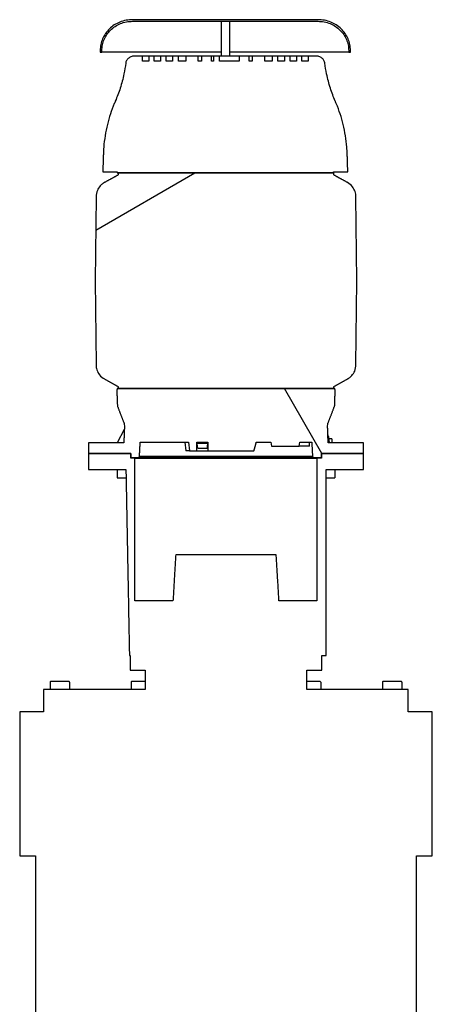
# Model space of a CAD drawing. Extents: x -89225 to 110569, y 13360 to 87647.
# Tile 477 of 478: x 100217 to 100727, y 78884 to 80099. Entities that reach past the tile are written whole.
import ezdxf

# ---------------------------------------------------------------- set-up
doc = ezdxf.new("R2010")
doc.units = 0
doc.layers.add('INSTALLATIE', color=6, linetype='Continuous')

msp = doc.modelspace()

# ---------------------------------------------------------------- hatches: boundary and pattern name
at = {"layer": 'INSTALLATIE'}
h = msp.add_hatch(dxfattribs=at)
h.set_pattern_fill('ANSI31', color=256, scale=2540, angle=-75, style=0)
h.set_pattern_definition([(330, (26738.4, 84288.65), (158.7501, 274.963), [])])
edge = h.paths.add_edge_path()
edge.add_spline(control_points=[(100318.9, 80061), (100318.9, 80063.2), (100319.1, 80065.6), (100320.1, 80070.2), (100320.8, 80072.5), (100322.5, 80076.6), (100323.7, 80078.8), (100326.4, 80082.8), (100328, 80084.6), (100331.3, 80087.8), (100333.2, 80089.4), (100337.4, 80092.1), (100339.7, 80093.3), (100344, 80095), (100346.5, 80095.8), (100351.7, 80096.8), (100354.3, 80097), (100356.7, 80097)], knot_values=[0, 0, 0, 0, 0.657014, 0.657014, 1.314027, 1.314027, 1.983662, 1.983662, 2.653297, 2.653297, 3.343253, 3.343253, 4.03321, 4.03321, 4.751693, 4.751693, 5.470175, 5.470175, 5.470175, 5.470175], degree=3, periodic=0)
edge.add_line((100356.7, 80097), (100585.6, 80097))
edge.add_spline(control_points=[(100585.6, 80097), (100588, 80097), (100590.6, 80096.8), (100595.8, 80095.8), (100598.3, 80095), (100602.6, 80093.3), (100604.9, 80092.1), (100609.1, 80089.4), (100611, 80087.8), (100614.3, 80084.6), (100615.9, 80082.8), (100618.6, 80078.8), (100619.8, 80076.6), (100621.5, 80072.5), (100622.2, 80070.2), (100623.2, 80065.6), (100623.4, 80063.2), (100623.4, 80061)], knot_values=[-5.470175, -5.470175, -5.470175, -5.470175, -4.751693, -4.751693, -4.03321, -4.03321, -3.343253, -3.343253, -2.653297, -2.653297, -1.983662, -1.983662, -1.314027, -1.314027, -0.657014, -0.657014, 0, 0, 0, 0], degree=3, periodic=0)
edge.add_line((100623.4, 80061), (100623.4, 80059))
edge.add_line((100623.4, 80059), (100625.5, 80059))
edge.add_line((100625.5, 80059), (100625.5, 80061))
edge.add_spline(control_points=[(100625.5, 80061), (100625.5, 80063.3), (100625.2, 80065.8), (100624.2, 80070.8), (100623.5, 80073.2), (100621.7, 80077.5), (100620.4, 80079.8), (100617.5, 80084), (100615.9, 80086), (100612.4, 80089.3), (100610.4, 80091), (100605.9, 80093.9), (100603.6, 80095.1), (100599, 80096.9), (100596.3, 80097.7), (100590.9, 80098.8), (100588.1, 80099), (100585.6, 80099)], knot_values=[0, 0, 0, 0, 0.69368, 0.69368, 1.38736, 1.38736, 2.094014, 2.094014, 2.800668, 2.800668, 3.528451, 3.528451, 4.256234, 4.256234, 5.0143, 5.0143, 5.772365, 5.772365, 5.772365, 5.772365], degree=3, periodic=0)
edge.add_line((100585.6, 80099), (100356.7, 80099))
edge.add_spline(control_points=[(100356.7, 80099), (100354.2, 80099), (100351.4, 80098.8), (100346, 80097.7), (100343.3, 80096.9), (100338.7, 80095.1), (100336.4, 80093.9), (100331.9, 80091), (100329.9, 80089.3), (100326.4, 80086), (100324.8, 80084), (100321.9, 80079.8), (100320.6, 80077.5), (100318.8, 80073.2), (100318.1, 80070.8), (100317.1, 80065.8), (100316.8, 80063.3), (100316.8, 80061)], knot_values=[-5.772365, -5.772365, -5.772365, -5.772365, -5.0143, -5.0143, -4.256234, -4.256234, -3.528451, -3.528451, -2.800668, -2.800668, -2.094014, -2.094014, -1.38736, -1.38736, -0.69368, -0.69368, 0, 0, 0, 0], degree=3, periodic=0)
edge.add_line((100316.8, 80061), (100316.8, 80059))
edge.add_line((100316.8, 80059), (100318.9, 80059))
edge.add_line((100318.9, 80059), (100318.9, 80061))
h = msp.add_hatch(dxfattribs=at)
h.set_pattern_fill('ANSI31', color=256, scale=2540, angle=-14.9998, style=0)
h.set_pattern_definition([(30.00018, (26738.4, 84288.65), (-158.7508, 274.9626), [])])
edge = h.paths.add_edge_path()
edge.add_spline(control_points=[(100338.9, 79907.4), (100330.9, 79903), (100322, 79898.1)], knot_values=[0, 0, 0, 1.940096, 1.940096, 1.940096], weights=[1, 1.001664, 1.000021], degree=2, periodic=0)
edge.add_spline(control_points=[(100322, 79898.1), (100322, 79898.1), (100322, 79898.1), (100322, 79898), (100322, 79898), (100322, 79898), (100322, 79898), (100322, 79898), (100321.9, 79898), (100321.9, 79898), (100321.9, 79898), (100321.9, 79898), (100321.9, 79898), (100321.8, 79898), (100321.8, 79898), (100321.7, 79897.9), (100321.7, 79897.9), (100321.5, 79897.8), (100321.4, 79897.7), (100321, 79897.5), (100320.8, 79897.3), (100320.1, 79896.9), (100319.6, 79896.6), (100318.3, 79895.5), (100317.5, 79894.7), (100315.3, 79892.3), (100314.1, 79890.4), (100312.2, 79885.9), (100311.6, 79883.2), (100311.6, 79880.5)], knot_values=[-2.144004, -2.144004, -2.144004, -2.144004, -2.143684, -2.143684, -2.143364, -2.143364, -2.142722, -2.142722, -2.141438, -2.141438, -2.13887, -2.13887, -2.133733, -2.133733, -2.123451, -2.123451, -2.102861, -2.102861, -2.061579, -2.061579, -1.978648, -1.978648, -1.811655, -1.811655, -1.47573, -1.47573, -0.813123, -0.813123, -0.000002, -0.000002, -0.000002, -0.000002], degree=3, periodic=0)
edge.add_line((100311.6, 79880.5), (100310.7, 79776.9))
edge.add_line((100310.7, 79776.9), (100311.6, 79673.4))
edge.add_spline(control_points=[(100311.6, 79673.4), (100311.6, 79671.2), (100312, 79669), (100313.4, 79664.8), (100314.5, 79662.7), (100317.6, 79658.8), (100319.7, 79657.1), (100322, 79655.8), (100322, 79655.8), (100322, 79655.8)], knot_values=[-1.275535, -1.275535, -1.275535, -1.275535, -0.884752, -0.884752, -0.472177, -0.472177, -0.236089, -0.236089, -0.000001, -0.000001, -0.000001, -0.000001], degree=3, periodic=0)
edge.add_spline(control_points=[(100322, 79655.8), (100330.9, 79650.9), (100338.9, 79646.4)], knot_values=[0.012333, 0.012333, 0.012333, 1.952429, 1.952429, 1.952429], weights=[1.000021, 1.001664, 1], degree=2, periodic=0)
edge.add_line((100338.9, 79646.4), (100339, 79644))
edge.add_line((100339, 79644), (100605.1, 79644))
edge.add_line((100605.1, 79644), (100605.1, 79646.4))
edge.add_spline(control_points=[(100605.1, 79646.4), (100613.1, 79650.9), (100622.1, 79655.8)], knot_values=[0, 0, 0, 1.940096, 1.940096, 1.940096], weights=[1, 1.001664, 1.000021], degree=2, periodic=0)
edge.add_spline(control_points=[(100622.1, 79655.8), (100622.1, 79655.8), (100622.1, 79655.8), (100622.1, 79655.8), (100622.1, 79655.8), (100622.1, 79655.8), (100622.1, 79655.8), (100622.1, 79655.8), (100622.1, 79655.8), (100622.1, 79655.8), (100622.1, 79655.8), (100622.1, 79655.9), (100622.1, 79655.9), (100622.2, 79655.9), (100622.2, 79655.9), (100622.3, 79656), (100622.4, 79656), (100622.5, 79656.1), (100622.7, 79656.2), (100623, 79656.4), (100623.2, 79656.5), (100623.9, 79657), (100624.4, 79657.3), (100625.7, 79658.4), (100626.5, 79659.1), (100628.7, 79661.6), (100629.9, 79663.5), (100631.9, 79668), (100632.4, 79670.7), (100632.4, 79673.4)], knot_values=[-2.144004, -2.144004, -2.144004, -2.144004, -2.143684, -2.143684, -2.143364, -2.143364, -2.142722, -2.142722, -2.141438, -2.141438, -2.13887, -2.13887, -2.133733, -2.133733, -2.123451, -2.123451, -2.102861, -2.102861, -2.061579, -2.061579, -1.978648, -1.978648, -1.811655, -1.811655, -1.47573, -1.47573, -0.813123, -0.813123, -0.000002, -0.000002, -0.000002, -0.000002], degree=3, periodic=0)
edge.add_line((100632.4, 79673.4), (100633.3, 79776.9))
edge.add_line((100633.3, 79776.9), (100632.4, 79880.5))
edge.add_spline(control_points=[(100632.4, 79880.5), (100632.4, 79882.7), (100632.1, 79884.8), (100630.6, 79889.1), (100629.5, 79891.1), (100626.4, 79895), (100624.4, 79896.8), (100622.1, 79898.1), (100622.1, 79898.1), (100622.1, 79898.1)], knot_values=[-1.274456, -1.274456, -1.274456, -1.274456, -0.884004, -0.884004, -0.471778, -0.471778, -0.23589, -0.23589, -0.000001, -0.000001, -0.000001, -0.000001], degree=3, periodic=0)
edge.add_spline(control_points=[(100622.1, 79898.1), (100613.1, 79903), (100605.1, 79907.4)], knot_values=[0.012333, 0.012333, 0.012333, 1.952429, 1.952429, 1.952429], weights=[1.000021, 1.001664, 1], degree=2, periodic=0)
edge.add_line((100605.1, 79907.4), (100605.1, 79909.9))
edge.add_line((100605.1, 79909.9), (100604.6, 79909.9))
edge.add_line((100604.6, 79909.9), (100339, 79909.9))
edge.add_line((100339, 79909.9), (100338.9, 79907.4))
h = msp.add_hatch(dxfattribs=at)
h.set_pattern_fill('ANSI31', color=256, scale=2540, angle=-105, style=0)
h.set_pattern_definition([(300, (26738.4, 84288.65), (274.963, 158.7501), [])])
edge = h.paths.add_edge_path()
edge.add_line((100528.1, 79573), (100562.2, 79573))
edge.add_line((100562.2, 79573), (100563.1, 79578))
edge.add_line((100563.1, 79578), (100577.8, 79578))
edge.add_line((100577.8, 79578), (100578.8, 79560))
edge.add_spline(control_points=[(100578.8, 79560), (100579.4, 79559.5), (100579.9, 79559)], knot_values=[0, 0, 0, 0.146789, 0.146789, 0.146789], weights=[1, 1.000011, 1], degree=2, periodic=0)
edge.add_line((100579.9, 79559), (100589.1, 79559))
edge.add_spline(control_points=[(100589.1, 79559), (100589.4, 79559.2), (100589.7, 79559.5)], knot_values=[0, 0, 0, 0.072961, 0.072961, 0.072961], weights=[1, 1.000002, 1], degree=2, periodic=0)
edge.add_line((100589.7, 79559.5), (100589.7, 79564))
edge.add_line((100589.7, 79564), (100641.8, 79564))
edge.add_line((100641.8, 79564), (100641.5, 79577))
edge.add_line((100641.5, 79577), (100598.1, 79577))
edge.add_line((100598.1, 79577), (100597.4, 79597))
edge.add_line((100597.4, 79597), (100597.6, 79600.4))
edge.add_spline(control_points=[(100597.6, 79600.4), (100601.7, 79611.1), (100606.1, 79622.6)], knot_values=[0, 0, 0, 2.382079, 2.382079, 2.382079], weights=[1, 1.000487, 1], degree=2, periodic=0)
edge.add_line((100606.1, 79622.6), (100606.8, 79641.5))
edge.add_line((100606.8, 79641.5), (100606.3, 79644))
edge.add_line((100606.3, 79644), (100605.1, 79644))
edge.add_line((100605.1, 79644), (100339, 79644))
edge.add_line((100339, 79644), (100337.7, 79644))
edge.add_line((100337.7, 79644), (100337.3, 79641.5))
edge.add_line((100337.3, 79641.5), (100338, 79622.6))
edge.add_spline(control_points=[(100338, 79622.6), (100342.3, 79611.1), (100346.5, 79600.4)], knot_values=[0, 0, 0, 2.382079, 2.382079, 2.382079], weights=[1, 1.000487, 1], degree=2, periodic=0)
edge.add_line((100346.5, 79600.4), (100346.7, 79597))
edge.add_line((100346.7, 79597), (100345.9, 79577))
edge.add_line((100345.9, 79577), (100302.5, 79577))
edge.add_line((100302.5, 79577), (100302.2, 79564))
edge.add_line((100302.2, 79564), (100354.4, 79564))
edge.add_line((100354.4, 79564), (100354.4, 79559.5))
edge.add_spline(control_points=[(100354.4, 79559.5), (100354.6, 79559.2), (100354.9, 79559)], knot_values=[0, 0, 0, 0.072961, 0.072961, 0.072961], weights=[1, 1.000002, 1], degree=2, periodic=0)
edge.add_line((100354.9, 79559), (100364.1, 79559))
edge.add_spline(control_points=[(100364.1, 79559), (100364.7, 79559.5), (100365.2, 79560)], knot_values=[0, 0, 0, 0.146789, 0.146789, 0.146789], weights=[1, 1.000011, 1], degree=2, periodic=0)
edge.add_line((100365.2, 79560), (100366.2, 79578))
edge.add_line((100366.2, 79578), (100425.8, 79578))
edge.add_line((100425.8, 79578), (100427, 79567))
edge.add_line((100427, 79567), (100436.2, 79567))
edge.add_line((100436.2, 79567), (100436.2, 79578))
edge.add_line((100436.2, 79578), (100449.8, 79578))
edge.add_line((100449.8, 79578), (100449.8, 79567))
edge.add_line((100449.8, 79567), (100506.5, 79567))
edge.add_spline(control_points=[(100506.5, 79567), (100508, 79572.3), (100509.5, 79578)], knot_values=[0, 0, 0, 1.139962, 1.139962, 1.139962], weights=[1, 1.000364, 1], degree=2, periodic=0)
edge.add_line((100509.5, 79578), (100527.2, 79578))
edge.add_line((100527.2, 79578), (100528.1, 79573))

# ---------------------------------------------------------------- linework, layer by layer
for p, q in [((100585.6, 80099), (100356.7, 80099)), ((100356.7, 80097), (100585.6, 80097)), ((100466.2, 80097), (100466.2, 80054)), ((100476.2, 80097), (100476.2, 80054)), ((100316.8, 80061), (100316.8, 80059)), ((100316.8, 80059), (100318.9, 80059)), ((100318.9, 80059), (100318.9, 80061)), ((100466.2, 80059), (100318.9, 80059)), ((100623.4, 80059), (100476.2, 80059)), ((100623.4, 80061), (100623.4, 80059)), ((100623.4, 80059), (100625.5, 80059)), ((100625.5, 80059), (100625.5, 80061)), ((100369, 80054), (100358.8, 80054)), ((100369, 80048), (100369, 80054)), ((100376.7, 80054), (100369, 80054)), ((100376.7, 80048), (100369, 80048)), ((100383.3, 80054), (100376.7, 80054)), ((100376.7, 80054), (100376.7, 80048)), ((100383.3, 80048), (100383.3, 80054)), ((100391.1, 80054), (100383.3, 80054)), ((100391.1, 80048), (100383.3, 80048)), ((100398, 80054), (100391.1, 80054)), ((100391.1, 80054), (100391.1, 80048)), ((100398, 80048), (100398, 80054)), ((100406.2, 80054), (100398, 80054)), ((100406.2, 80048), (100398, 80048)), ((100413.4, 80054), (100406.2, 80054)), ((100406.2, 80054), (100406.2, 80048)), ((100413.4, 80048), (100413.4, 80054)), ((100422.4, 80054), (100413.4, 80054)), ((100422.4, 80048), (100413.4, 80048)), ((100437.8, 80054), (100422.4, 80054)), ((100422.4, 80054), (100422.4, 80048)), ((100437.8, 80048), (100437.8, 80054)), ((100441.7, 80054), (100437.8, 80054)), ((100441.7, 80048), (100437.8, 80048)), ((100454.2, 80054), (100441.7, 80054)), ((100441.7, 80054), (100441.7, 80048)), ((100454.2, 80048), (100454.2, 80054)), ((100454.3, 80054), (100454.2, 80054)), ((100456.7, 80048), (100454.2, 80048)), ((100456.7, 80054), (100454.3, 80054)), ((100464.2, 80054), (100456.7, 80054)), ((100456.7, 80054), (100456.7, 80048)), ((100464.2, 80048), (100464.2, 80054)), ((100466.9, 80054), (100464.2, 80054)), ((100488.1, 80048), (100464.2, 80048)), ((100488.1, 80054), (100466.9, 80054)), ((100500.6, 80054), (100488.1, 80054)), ((100488.1, 80054), (100488.1, 80048)), ((100500.6, 80048), (100500.6, 80054)), ((100504.5, 80054), (100500.6, 80054)), ((100504.5, 80048), (100500.6, 80048)), ((100519.9, 80054), (100504.5, 80054)), ((100504.5, 80054), (100504.5, 80048)), ((100519.9, 80048), (100519.9, 80054)), ((100522.8, 80054), (100519.9, 80054)), ((100528.9, 80048), (100519.9, 80048)), ((100528.9, 80054), (100522.8, 80054)), ((100536.1, 80054), (100528.9, 80054)), ((100528.9, 80054), (100528.9, 80048)), ((100536.1, 80048), (100536.1, 80054)), ((100544.4, 80054), (100536.1, 80054)), ((100544.4, 80048), (100536.1, 80048)), ((100551.2, 80054), (100544.4, 80054)), ((100544.4, 80054), (100544.4, 80048)), ((100551.2, 80048), (100551.2, 80054)), ((100559, 80054), (100551.2, 80054)), ((100559, 80048), (100551.2, 80048)), ((100565.7, 80054), (100559, 80054)), ((100559, 80054), (100559, 80048)), ((100565.7, 80048), (100565.7, 80054)), ((100573.3, 80054), (100565.7, 80054)), ((100573.3, 80048), (100565.7, 80048)), ((100583.5, 80054), (100573.3, 80054)), ((100573.3, 80054), (100573.3, 80048)), ((100320, 79911.5), (100337.7, 79911.5)), ((100337.7, 79911.5), (100337.7, 79909.9)), ((100337.7, 79909.9), (100604.6, 79909.9)), ((100605.1, 79909.9), (100339, 79909.9)), ((100604.6, 79909.9), (100604.6, 79911.5)), ((100604.6, 79911.5), (100622.3, 79911.5)), ((100311.6, 79880.5), (100310.7, 79776.9)), ((100633.3, 79776.9), (100632.4, 79880.5)), ((100310.7, 79776.9), (100311.6, 79673.4)), ((100632.4, 79673.4), (100633.3, 79776.9)), ((100606.3, 79644), (100337.7, 79644)), ((100339, 79644), (100605.1, 79644)), ((100346.5, 79600.4), (100346.7, 79597)), ((100597.4, 79597), (100597.6, 79600.4)), ((100346.5, 79593.4), (100337.8, 79577)), ((100345.9, 79577), (100302.5, 79577)), ((100366.2, 79578), (100425.8, 79578)), ((100421.2, 79578), (100422.6, 79567)), ((100425.8, 79578), (100427, 79567)), ((100436.2, 79567), (100436.2, 79578)), ((100436.2, 79578), (100449.8, 79578)), ((100436.5, 79576.4), (100449.5, 79576.4)), ((100436.9, 79572.4), (100436.5, 79576.4)), ((100439, 79578), (100439, 79576.4)), ((100447, 79578), (100447, 79576.4)), ((100449.2, 79572.4), (100449.5, 79576.4)), ((100449.8, 79578), (100449.8, 79567)), ((100509.5, 79578), (100527.2, 79578)), ((100527.2, 79578), (100528.1, 79573)), ((100528.1, 79573), (100562.2, 79573)), ((100562.2, 79573), (100563.1, 79578)), ((100574.9, 79573), (100562.2, 79573)), ((100563.1, 79578), (100577.8, 79578)), ((100641.5, 79577), (100598.1, 79577)), ((100598.5, 79584.6), (100599.5, 79577)), ((100598.9, 79582), (100599.3, 79582)), ((100602.6, 79582), (100599.3, 79582)), ((100602.6, 79582), (100602.7, 79577)), ((100302.2, 79564), (100354.4, 79564)), ((100354.4, 79564), (100302.2, 79564)), ((100302.2, 79564), (100302.2, 79544)), ((100354.4, 79564), (100354.4, 79559.5)), ((100354.4, 79558), (100354.4, 79564)), ((100427, 79567), (100422.6, 79567)), ((100427, 79567), (100436.2, 79567)), ((100436.2, 79567), (100449.8, 79567)), ((100436.9, 79572.4), (100436.9, 79572.4)), ((100437.1, 79570.4), (100448.9, 79570.4)), ((100449.1, 79572.4), (100449.2, 79572.4)), ((100449.8, 79567), (100506.5, 79567)), ((100589.7, 79559.5), (100589.7, 79564)), ((100589.7, 79564), (100641.8, 79564)), ((100641.8, 79564), (100589.7, 79564)), ((100589.7, 79564), (100589.7, 79558)), ((100641.8, 79544), (100641.8, 79564)), ((100359.7, 79558), (100354.4, 79558)), ((100354.9, 79559), (100364.1, 79559)), ((100359.7, 79382), (100359.7, 79558)), ((100359.7, 79558), (100584.3, 79558)), ((100579.9, 79559), (100364.1, 79559)), ((100578.8, 79560), (100365.2, 79560)), ((100579.9, 79559), (100589.1, 79559)), ((100589.7, 79558), (100584.3, 79558)), ((100584.3, 79558), (100584.3, 79382)), ((100302.2, 79544), (100348.5, 79544)), ((100337.7, 79544), (100337.7, 79534)), ((100595.5, 79314.5), (100595.5, 79544)), ((100595.5, 79544), (100641.8, 79544)), ((100606.4, 79544), (100606.4, 79534)), ((100337.7, 79534), (100348.7, 79534)), ((100595.5, 79534), (100606.4, 79534)), ((100534, 79439), (100410, 79439)), ((100406.6, 79382), (100359.7, 79382)), ((100584.3, 79382), (100537.4, 79382)), ((100352.8, 79314.5), (100353.8, 79314.5)), ((100353.8, 79314.5), (100353.8, 79296.5)), ((100590.2, 79296.5), (100590.2, 79314.5)), ((100590.2, 79314.5), (100595.5, 79314.5)), ((100353.8, 79296.5), (100372.3, 79296.5)), ((100372.3, 79296.5), (100372.3, 79272.5)), ((100571.7, 79272.5), (100571.7, 79296.5)), ((100571.7, 79296.5), (100590.2, 79296.5)), ((100255, 79281.9), (100255, 79272.5)), ((100278.4, 79282.5), (100255.6, 79282.5)), ((100279, 79281.9), (100279, 79272.5)), ((100355, 79281.9), (100355, 79272.5)), ((100372.3, 79282.5), (100355.6, 79282.5)), ((100588.4, 79282.5), (100571.7, 79282.5)), ((100589, 79281.9), (100589, 79272.5)), ((100665, 79281.9), (100665, 79272.5)), ((100688.4, 79282.5), (100665.6, 79282.5)), ((100689, 79281.9), (100689, 79272.5)), ((100372.3, 79272.5), (100247, 79272.5)), ((100247, 79272.5), (100247, 79245)), ((100697, 79272.5), (100571.7, 79272.5)), ((100697, 79245), (100697, 79272.5)), ((100247, 79245), (100217.4, 79245)), ((100217.4, 79245), (100217.4, 79067.5)), ((100726.6, 79245), (100697, 79245)), ((100726.6, 79067.5), (100726.6, 79245)), ((100217.4, 79067.5), (100237, 79067.5)), ((100237, 79067.5), (100237, 78854)), ((100707, 78854), (100707, 79067.5)), ((100707, 79067.5), (100726.6, 79067.5))]:
    msp.add_line(p, q, dxfattribs=at)
for centre, start, end in [((100255.6, 79281.9), 90, 180), ((100278.4, 79281.9), 0, 90), ((100355.6, 79281.9), 90, 180), ((100588.4, 79281.9), 0, 90), ((100665.6, 79281.9), 90, 180), ((100688.4, 79281.9), 0, 90)]:
    msp.add_arc(centre, 0.6, start, end, dxfattribs=at)
for centre, major_axis, ratio, start_param, end_param in [((100593.7, 79582), (0, -10), 0.5, 1.832596, 2.211095), ((100416.3, 78201.5), (93.4, 2126.5), 0.060554, 5.416008, 5.419089)]:
    msp.add_ellipse(centre, major_axis=major_axis, ratio=ratio, start_param=start_param, end_param=end_param, dxfattribs=at)
for points, knots in [([(100356.7, 80099), (100354.2, 80099), (100351.4, 80098.8), (100346, 80097.7), (100343.3, 80096.9), (100338.7, 80095.1), (100336.4, 80093.9), (100331.9, 80091), (100329.9, 80089.3), (100326.4, 80086), (100324.8, 80084), (100321.9, 80079.8), (100320.6, 80077.5), (100318.8, 80073.2), (100318.1, 80070.8), (100317.1, 80065.8), (100316.8, 80063.3), (100316.8, 80061)], [-5.772365, -5.772365, -5.772365, -5.772365, -5.0143, -5.0143, -4.256234, -4.256234, -3.528451, -3.528451, -2.800668, -2.800668, -2.094014, -2.094014, -1.38736, -1.38736, -0.69368, -0.69368, 0, 0, 0, 0]), ([(100318.9, 80061), (100318.9, 80063.2), (100319.1, 80065.6), (100320.1, 80070.2), (100320.8, 80072.5), (100322.5, 80076.6), (100323.7, 80078.8), (100326.4, 80082.8), (100328, 80084.6), (100331.3, 80087.8), (100333.2, 80089.4), (100337.4, 80092.1), (100339.7, 80093.3), (100344, 80095), (100346.5, 80095.8), (100351.7, 80096.8), (100354.3, 80097), (100356.7, 80097)], [0, 0, 0, 0, 0.657014, 0.657014, 1.314027, 1.314027, 1.983662, 1.983662, 2.653297, 2.653297, 3.343253, 3.343253, 4.03321, 4.03321, 4.751693, 4.751693, 5.470175, 5.470175, 5.470175, 5.470175]), ([(100625.5, 80061), (100625.5, 80063.3), (100625.2, 80065.8), (100624.2, 80070.8), (100623.5, 80073.2), (100621.7, 80077.5), (100620.4, 80079.8), (100617.5, 80084), (100615.9, 80086), (100612.4, 80089.3), (100610.4, 80091), (100605.9, 80093.9), (100603.6, 80095.1), (100599, 80096.9), (100596.3, 80097.7), (100590.9, 80098.8), (100588.1, 80099), (100585.6, 80099)], [0, 0, 0, 0, 0.69368, 0.69368, 1.38736, 1.38736, 2.094014, 2.094014, 2.800668, 2.800668, 3.528451, 3.528451, 4.256234, 4.256234, 5.0143, 5.0143, 5.772365, 5.772365, 5.772365, 5.772365]), ([(100585.6, 80097), (100588, 80097), (100590.6, 80096.8), (100595.8, 80095.8), (100598.3, 80095), (100602.6, 80093.3), (100604.9, 80092.1), (100609.1, 80089.4), (100611, 80087.8), (100614.3, 80084.6), (100615.9, 80082.8), (100618.6, 80078.8), (100619.8, 80076.6), (100621.5, 80072.5), (100622.2, 80070.2), (100623.2, 80065.6), (100623.4, 80063.2), (100623.4, 80061)], [-5.470175, -5.470175, -5.470175, -5.470175, -4.751693, -4.751693, -4.03321, -4.03321, -3.343253, -3.343253, -2.653297, -2.653297, -1.983662, -1.983662, -1.314027, -1.314027, -0.657014, -0.657014, 0, 0, 0, 0]), ([(100358.8, 80054), (100358.2, 80054), (100357.4, 80053.9), (100356, 80053.7), (100355.3, 80053.4), (100354.1, 80053), (100353.4, 80052.6), (100352.2, 80051.9), (100351.7, 80051.4), (100350.8, 80050.5), (100350.3, 80050), (100349.5, 80048.9), (100349.2, 80048.3), (100348.7, 80047.2), (100348.5, 80046.5), (100348.3, 80045.7), (100348.3, 80045.4), (100348.3, 80045.2)], [4.600974, 4.600974, 4.600974, 4.600974, 4.802362, 4.802362, 5.003751, 5.003751, 5.197869, 5.197869, 5.391987, 5.391987, 5.578932, 5.578932, 5.765876, 5.765876, 5.947529, 5.947529, 6.013654, 6.013654, 6.013654, 6.013654]), ([(100594, 80045.2), (100594, 80045.4), (100594, 80045.7), (100593.8, 80046.5), (100593.6, 80047.2), (100593.1, 80048.3), (100592.8, 80048.9), (100592, 80050), (100591.5, 80050.5), (100590.6, 80051.4), (100590.1, 80051.9), (100588.9, 80052.6), (100588.3, 80053), (100587, 80053.4), (100586.3, 80053.7), (100584.9, 80053.9), (100584.2, 80054), (100583.5, 80054)], [0.115528, 0.115528, 0.115528, 0.115528, 0.181652, 0.181652, 0.363305, 0.363305, 0.550249, 0.550249, 0.737194, 0.737194, 0.931312, 0.931312, 1.125431, 1.125431, 1.326819, 1.326819, 1.528208, 1.528208, 1.528208, 1.528208]), ([(100348.3, 80045.2), (100347.7, 80040.8), (100347, 80036.4), (100344.8, 80026.1), (100343.3, 80020.3), (100339.7, 80009), (100337.7, 80003.6), (100335.3, 79998.2), (100335.2, 79997.9), (100335.1, 79997.6)], [55.746176, 55.746176, 55.746176, 55.746176, 56.978656, 56.978656, 58.635181, 58.635181, 60.291706, 60.291706, 60.39728, 60.39728, 60.39728, 60.39728]), ([(100607.2, 79997.6), (100607.1, 79997.9), (100607, 79998.2), (100604.6, 80003.6), (100602.6, 80009), (100599, 80020.3), (100597.5, 80026.1), (100595.3, 80036.4), (100594.6, 80040.8), (100594, 80045.2)], [46.933973, 46.933973, 46.933973, 46.933973, 47.039547, 47.039547, 48.696072, 48.696072, 50.352597, 50.352597, 51.585077, 51.585077, 51.585077, 51.585077]), ([(100335.1, 79997.6), (100334.8, 79996.9), (100334.5, 79996.2), (100332.4, 79991.2), (100330.8, 79986.9), (100328, 79978.6), (100326.7, 79974.2), (100324.5, 79965.2), (100323.6, 79960.6), (100322.1, 79951.2), (100321.5, 79946.5), (100320.9, 79939.1), (100320.8, 79936.4), (100320.7, 79933.8)], [16.629048, 16.629048, 16.629048, 16.629048, 16.838487, 16.838487, 18.152124, 18.152124, 19.454981, 19.454981, 20.757839, 20.757839, 22.060697, 22.060697, 22.823646, 22.823646, 22.823646, 22.823646]), ([(100621.6, 79933.8), (100621.5, 79936.4), (100621.4, 79939.1), (100620.8, 79946.5), (100620.2, 79951.2), (100618.7, 79960.6), (100617.8, 79965.2), (100615.6, 79974.2), (100614.3, 79978.6), (100611.5, 79986.9), (100609.9, 79991.2), (100607.8, 79996.2), (100607.5, 79996.9), (100607.2, 79997.6)], [70.630574, 70.630574, 70.630574, 70.630574, 71.393523, 71.393523, 72.696381, 72.696381, 73.999239, 73.999239, 75.302097, 75.302097, 76.615733, 76.615733, 76.825172, 76.825172, 76.825172, 76.825172]), ([(100322, 79898.1), (100322, 79898.1), (100322, 79898.1), (100322, 79898), (100322, 79898), (100322, 79898), (100322, 79898), (100322, 79898), (100321.9, 79898), (100321.9, 79898), (100321.9, 79898), (100321.9, 79898), (100321.9, 79898), (100321.8, 79898), (100321.8, 79898), (100321.7, 79897.9), (100321.7, 79897.9), (100321.5, 79897.8), (100321.4, 79897.7), (100321, 79897.5), (100320.8, 79897.3), (100320.1, 79896.9), (100319.6, 79896.6), (100318.3, 79895.5), (100317.5, 79894.7), (100315.3, 79892.3), (100314.1, 79890.4), (100312.2, 79885.9), (100311.6, 79883.2), (100311.6, 79880.5)], [-2.144004, -2.144004, -2.144004, -2.144004, -2.143684, -2.143684, -2.143364, -2.143364, -2.142722, -2.142722, -2.141438, -2.141438, -2.13887, -2.13887, -2.133733, -2.133733, -2.123451, -2.123451, -2.102861, -2.102861, -2.061579, -2.061579, -1.978648, -1.978648, -1.811655, -1.811655, -1.47573, -1.47573, -0.813123, -0.813123, -0.000002, -0.000002, -0.000002, -0.000002]), ([(100632.4, 79880.5), (100632.4, 79882.7), (100632.1, 79884.8), (100630.6, 79889.1), (100629.5, 79891.1), (100626.4, 79895), (100624.4, 79896.8), (100622.1, 79898.1), (100622.1, 79898.1), (100622.1, 79898.1)], [-1.274456, -1.274456, -1.274456, -1.274456, -0.884004, -0.884004, -0.471778, -0.471778, -0.000011, -0.000011, -0.000001, -0.000001, -0.000001, -0.000001]), ([(100311.6, 79673.4), (100311.6, 79671.2), (100312, 79669), (100313.4, 79664.8), (100314.5, 79662.7), (100317.6, 79658.8), (100319.7, 79657.1), (100322, 79655.8), (100322, 79655.8), (100322, 79655.8)], [-1.275535, -1.275535, -1.275535, -1.275535, -0.884752, -0.884752, -0.472177, -0.472177, -0.000011, -0.000011, -0.000001, -0.000001, -0.000001, -0.000001]), ([(100622.1, 79655.8), (100622.1, 79655.8), (100622.1, 79655.8), (100622.1, 79655.8), (100622.1, 79655.8), (100622.1, 79655.8), (100622.1, 79655.8), (100622.1, 79655.8), (100622.1, 79655.8), (100622.1, 79655.8), (100622.1, 79655.8), (100622.1, 79655.9), (100622.1, 79655.9), (100622.2, 79655.9), (100622.2, 79655.9), (100622.3, 79656), (100622.4, 79656), (100622.5, 79656.1), (100622.7, 79656.2), (100623, 79656.4), (100623.2, 79656.5), (100623.9, 79657), (100624.4, 79657.3), (100625.7, 79658.4), (100626.5, 79659.1), (100628.7, 79661.6), (100629.9, 79663.5), (100631.9, 79668), (100632.4, 79670.7), (100632.4, 79673.4)], [-2.144004, -2.144004, -2.144004, -2.144004, -2.143684, -2.143684, -2.143364, -2.143364, -2.142722, -2.142722, -2.141438, -2.141438, -2.13887, -2.13887, -2.133733, -2.133733, -2.123451, -2.123451, -2.102861, -2.102861, -2.061579, -2.061579, -1.978648, -1.978648, -1.811655, -1.811655, -1.47573, -1.47573, -0.813123, -0.813123, -0.000002, -0.000002, -0.000002, -0.000002]), ([(100437.1, 79570.4), (100437.1, 79570.7), (100437.1, 79571), (100437, 79571.4), (100437, 79571.7), (100437, 79572), (100436.9, 79572.4)], [0.010170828, 0.010170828, 0.010170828, 0.010170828, 0.011148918, 0.011148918, 0.011148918, 0.012178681, 0.012178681, 0.012178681, 0.012178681]), ([(100448.9, 79570.4), (100448.9, 79570.7), (100449, 79571), (100449, 79571.4), (100449, 79571.7), (100449.1, 79572), (100449.1, 79572.4)], [0.010170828, 0.010170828, 0.010170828, 0.010170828, 0.011148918, 0.011148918, 0.011148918, 0.012178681, 0.012178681, 0.012178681, 0.012178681])]:
    msp.add_open_spline(points, degree=3, knots=knots, dxfattribs=at)
for points, weights in [([(100320.7, 79933.8), (100320.3, 79922.7), (100320, 79911.5)], [1.00000000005, 1.00000254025, 1]), ([(100622.3, 79911.5), (100622, 79922.7), (100621.6, 79933.8)], [1, 1.00000256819, 1.00000000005]), ([(100338.9, 79907.4), (100330.9, 79903), (100322, 79898.1)], [1, 1.00166373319, 1.0000210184]), ([(100339, 79909.9), (100339, 79908.7), (100338.9, 79907.4)], [1, 1.00000034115, 1.00000066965]), ([(100605.1, 79907.4), (100605.1, 79908.7), (100605.1, 79909.9)], [1.00000066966, 1.00000034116, 1]), ([(100622.1, 79898.1), (100613.1, 79903), (100605.1, 79907.4)], [1.00002101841, 1.00166373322, 1]), ([(100322, 79655.8), (100330.9, 79650.9), (100338.9, 79646.4)], [1.0000210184, 1.00166373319, 1]), ([(100338.9, 79646.4), (100339, 79645.2), (100339, 79644)], [1.00000066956, 1.00000034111, 1]), ([(100605.1, 79646.4), (100613.1, 79650.9), (100622.1, 79655.8)], [1, 1.00166373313, 1.00002101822]), ([(100605.1, 79644), (100605.1, 79645.2), (100605.1, 79646.4)], [1, 1.0000003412, 1.00000066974]), ([(100337.7, 79644), (100337.5, 79642.7), (100337.3, 79641.5)], [1, 1.00000132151, 1]), ([(100337.3, 79641.5), (100337.6, 79632), (100338, 79622.6)], [1, 1.00000299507, 1.00000000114]), ([(100606.1, 79622.6), (100606.4, 79632), (100606.8, 79641.5)], [1.00000000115, 1.00000300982, 1]), ([(100606.8, 79641.5), (100606.5, 79642.7), (100606.3, 79644)], [1, 1.00000136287, 1]), ([(100338, 79622.6), (100342.3, 79611.1), (100346.5, 79600.4)], [1, 1.00048680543, 1]), ([(100597.6, 79600.4), (100601.7, 79611.1), (100606.1, 79622.6)], [1, 1.00048680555, 1]), ([(100346.7, 79597), (100346.3, 79587), (100345.9, 79577)], [1, 1.00000385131, 1]), ([(100598.1, 79577), (100597.7, 79587), (100597.4, 79597)], [1, 1.00000386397, 1]), ([(100302.5, 79577), (100302.4, 79570.5), (100302.2, 79564)], [1, 1.00000042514, 1]), ([(100365.2, 79560), (100365.7, 79569), (100366.2, 79578)], [1, 1.00000984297, 1]), ([(100506.5, 79567), (100508, 79572.3), (100509.5, 79578)], [1, 1.0003637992, 1]), ([(100577.8, 79578), (100578.3, 79569), (100578.8, 79560)], [1, 1.00000984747, 1]), ([(100641.8, 79564), (100641.7, 79570.5), (100641.5, 79577)], [1, 1.00000055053, 1]), ([(100354.4, 79559.5), (100354.6, 79559.2), (100354.9, 79559)], [1, 1.00000225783, 1]), ([(100364.1, 79559), (100364.7, 79559.5), (100365.2, 79560)], [1, 1.00001084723, 1]), ([(100578.8, 79560), (100579.4, 79559.5), (100579.9, 79559)], [1, 1.00001085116, 1]), ([(100589.1, 79559), (100589.4, 79559.2), (100589.7, 79559.5)], [1, 1.0000022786, 1]), ([(100348.5, 79544), (100350.7, 79427.2), (100352.8, 79314.5)], [1, 1.00013580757, 1]), ([(100410, 79439), (100408.3, 79411.3), (100406.6, 79382)], [1, 1.00025031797, 1]), ([(100537.4, 79382), (100535.7, 79411.3), (100534, 79439)], [1, 1.00025031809, 1])]:
    msp.add_rational_spline(points, weights, degree=2, dxfattribs=at)

doc.saveas('drawing.dxf')
